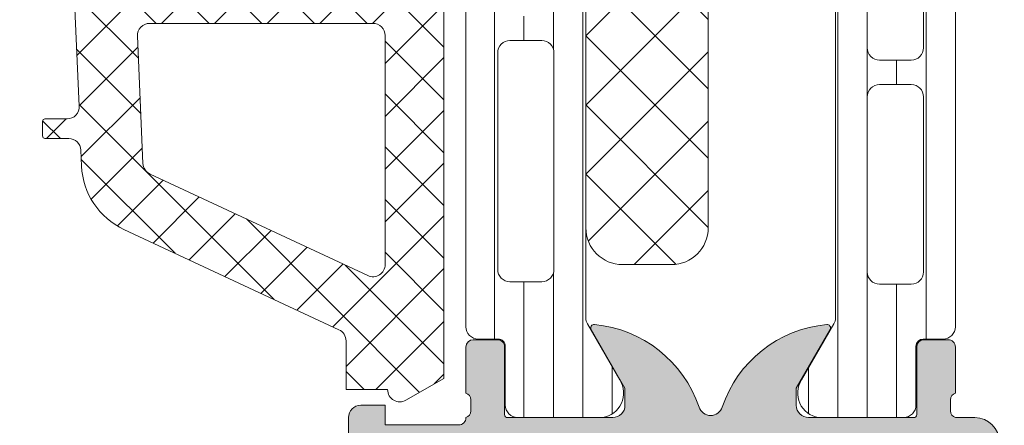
# Model space of a CAD drawing. Header units: millimetres. Extents: x 213386 to 506888, y 183055 to 450952.
# Tile 455 of 656: x 391993 to 392033, y 307905 to 307921. Entities that reach past the tile are written whole.
import ezdxf

# ---------------------------------------------------------------- set-up
doc = ezdxf.new("R2010")
doc.units = ezdxf.units.MM
doc.layers.add('FASÁDA DETAILNÍ', color=255, linetype='Continuous', lineweight=0)

msp = doc.modelspace()

# ---------------------------------------------------------------- hatches: boundary and pattern name
at = {"layer": 'FASÁDA DETAILNÍ'}
h = msp.add_hatch(dxfattribs=at)
h.set_pattern_fill('ANSI37', color=256, scale=0.48, angle=270, style=0)
h.set_pattern_definition([(315, (392006.1487929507, 307934.9725188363), (1.077630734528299, 1.077630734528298), []), (44.99999999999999, (392006.1487929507, 307934.9725188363), (-1.077630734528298, 1.077630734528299), [])])
edge = h.paths.add_edge_path(flags=16)
edge.add_line((392006.8130869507, 307938.3737958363), (392008.2059409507, 307938.2740518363))
edge.add_arc((392008.2487984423, 307938.8725187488), 0.5999995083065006, 265.9039194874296, 360.0000083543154)
edge.add_arc((392008.2487984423, 307938.8725189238), 0.5999995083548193, 359.9999916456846, 454.0960805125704)
edge.add_line((392008.2059409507, 307939.4709858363), (392006.8130869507, 307939.3712418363))
edge.add_arc((392006.8488014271, 307938.8725188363), 0.5000001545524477, 94.09606439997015, 265.9039356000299)
edge = h.paths.add_edge_path(flags=16)
edge.add_arc((392003.6487933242, 307940.4725154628), 0.4999996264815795, 269.9999571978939, 360.0000428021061)
edge.add_line((392004.1487929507, 307940.4725158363), (392004.1487929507, 307944.0662008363))
edge.add_arc((392003.6487926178, 307944.0662008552), 0.5000003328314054, 359.9999978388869, 473.2180266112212)
edge.add_line((392003.4516769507, 307944.5257068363), (391997.1205749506, 307941.8098288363))
edge.add_arc((391997.3176908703, 307941.3503234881), 0.4999998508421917, 113.2180817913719, 182.5001106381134)
edge.add_line((391996.8181669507, 307941.3285128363), (391996.8564929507, 307940.4507058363))
edge.add_arc((391997.3560165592, 307940.4725153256), 0.4999994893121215, 182.499979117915, 270.0000448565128)
edge.add_line((391997.3560169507, 307939.9725158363), (392003.6487929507, 307939.9725158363))
edge = h.paths.add_edge_path(flags=16)
edge.add_line((391998.2406309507, 307914.9185968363), (392007.1374839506, 307910.7699268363))
edge.add_arc((392007.3487930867, 307911.2230805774), 0.4999998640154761, 244.9999920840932, 360.0000296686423)
edge.add_line((392007.8487929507, 307911.2230808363), (392007.8487929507, 307920.5725158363))
edge.add_arc((392007.3487933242, 307920.5725162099), 0.4999996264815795, 359.9999571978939, 450.0000428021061)
edge.add_line((392007.3487929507, 307921.0725158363), (391998.2248699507, 307921.0725158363))
edge.add_arc((391998.224870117, 307920.5725157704), 0.5000000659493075, 90.00001906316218, 182.5000272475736)
edge.add_line((391997.7253459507, 307920.5507058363), (391997.9524159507, 307915.3499418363))
edge.add_arc((391998.4519413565, 307915.3717515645), 0.5000012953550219, 182.4999974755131, 244.9999080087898)
edge = h.paths.add_edge_path(flags=16)
edge.add_arc((392007.3487933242, 307923.7725154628), 0.4999996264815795, 269.9999571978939, 360.0000428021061)
edge.add_line((392007.8487929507, 307923.7725158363), (392007.8487929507, 307930.9725158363))
edge.add_arc((392007.3487933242, 307930.9725162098), 0.4999996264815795, 359.9999571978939, 450.0000428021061)
edge.add_line((392007.3487929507, 307931.4725158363), (392006.1487929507, 307931.4725158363))
edge.add_arc((392006.1487914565, 307933.4725143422), 1.99999850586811, 179.9999571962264, 270.0000428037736, ccw=False)
edge.add_line((392004.1487929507, 307933.4725158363), (392004.1487929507, 307937.2725158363))
edge.add_arc((392003.6487933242, 307937.2725162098), 0.4999996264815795, 359.9999571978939, 450.0000428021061)
edge.add_line((392003.6487929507, 307937.7725158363), (391997.4957319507, 307937.7725158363))
edge.add_arc((391997.495732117, 307937.2725157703), 0.5000000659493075, 90.00001905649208, 182.5000272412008)
edge.add_line((391996.9962079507, 307937.2507058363), (391997.2363429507, 307931.7507058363))
edge.add_arc((391997.7358665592, 307931.7725153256), 0.4999994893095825, 182.4999791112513, 270.0000448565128)
edge.add_line((391997.7358669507, 307931.2725158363), (392003.0487929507, 307931.2725158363))
edge.add_arc((392003.0487929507, 307930.1725158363), 1.099999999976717, -90, 90, ccw=False)
edge.add_line((392003.0487929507, 307929.0725158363), (391997.8755819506, 307929.0725158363))
edge.add_arc((391997.875582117, 307928.5725157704), 0.5000000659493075, 90.00001906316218, 182.5000272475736)
edge.add_line((391997.3760579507, 307928.5507058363), (391997.5856309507, 307923.7507058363))
edge.add_arc((391998.0851545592, 307923.7725153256), 0.4999994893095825, 182.4999791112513, 270.0000448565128)
edge.add_line((391998.0851549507, 307923.2725158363), (392007.3487929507, 307923.2725158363))
edge = h.paths.add_edge_path()
edge.add_line((392005.9623359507, 307908.5594628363), (391997.1744699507, 307912.6573118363))
edge.add_ellipse((391998.4423274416, 307915.3762372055), major_axis=(-3.000002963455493, 0), ratio=1, start_angle=2.5000588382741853, end_angle=64.99996937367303, ccw=False)
edge.add_line((391995.4451799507, 307915.2453758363), (391995.4168459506, 307915.8943258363))
edge.add_ellipse((391994.9173223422, 307915.872516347), major_axis=(-0.4999994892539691, 0), ratio=1, start_angle=182.499979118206, end_angle=270.0000448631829)
edge.add_line((391994.9173219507, 307916.3725158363), (391993.9487929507, 307916.3725158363))
edge.add_ellipse((391993.948792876, 307916.4725157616), major_axis=(-0.09999992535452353, 0), ratio=1, start_angle=-4.278876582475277e-05, end_angle=90.00004278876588, ccw=False)
edge.add_line((391993.8487929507, 307916.4725158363), (391993.8487929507, 307917.0725158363))
edge.add_ellipse((391993.948792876, 307917.072515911), major_axis=(-0.09999992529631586, 0), ratio=1, start_angle=-90.00004278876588, end_angle=4.278876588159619e-05, ccw=False)
edge.add_line((391993.9487929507, 307917.1725158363), (391994.8518309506, 307917.1725158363))
edge.add_ellipse((391994.8518307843, 307917.6725159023), major_axis=(-0.5000000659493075, 0), ratio=1, start_angle=90.00001905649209, end_angle=182.5000272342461)
edge.add_line((391995.3513549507, 307917.6943258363), (391994.9575169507, 307926.5946198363))
edge.add_ellipse((391994.4580056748, 307926.5725157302), major_axis=(-0.5000001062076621, 0), ratio=1, start_angle=182.5337692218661, end_angle=270.0000829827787)
edge.add_line((391994.4580049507, 307927.0725158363), (391993.8487929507, 307927.0725158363))
edge.add_ellipse((391993.848792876, 307927.1725157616), major_axis=(-0.09999992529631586, 0), ratio=1, start_angle=-4.278876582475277e-05, end_angle=90.00004278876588, ccw=False)
edge.add_line((391993.7487929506, 307927.1725158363), (391993.7487929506, 307927.7725158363))
edge.add_ellipse((391993.848792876, 307927.772515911), major_axis=(-0.09999992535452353, 0), ratio=1, start_angle=-90.00004278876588, end_angle=4.278876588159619e-05, ccw=False)
edge.add_line((391993.8487929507, 307927.8725158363), (391994.3783549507, 307927.8725158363))
edge.add_ellipse((391994.3783552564, 307928.3725163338), major_axis=(-0.5000004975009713, 0), ratio=1, start_angle=89.99996496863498, end_angle=182.533698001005)
edge.add_line((391994.8778669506, 307928.3946198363), (391994.3672109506, 307939.9348448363))
edge.add_ellipse((391993.86768635, 307939.9130353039), major_axis=(-0.50000048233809, 0), ratio=1, start_angle=182.4999790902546, end_angle=273.2170573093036)
edge.add_line((391993.8396269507, 307940.4122478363), (391988.7058839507, 307940.1236848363))
edge.add_ellipse((391988.8214393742, 307939.7132668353), major_axis=(-0.4263754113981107, 0), ratio=1, start_angle=-74.27514553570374, end_angle=69.24102762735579)
edge.add_line((391988.6703159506, 307939.3145718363), (391988.9029189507, 307939.3158118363))
edge.add_line((391988.9029189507, 307939.3158118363), (391990.7854979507, 307939.6139498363))
edge.add_line((391990.7854979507, 307939.6139498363), (391993.6347829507, 307939.2135238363))
edge.add_ellipse((391993.5930323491, 307938.9164432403), major_axis=(-0.2999999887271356, 0), ratio=1, start_angle=145.4022536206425, end_angle=262.0002559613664, ccw=False)
edge.add_ellipse((391991.3704612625, 307940.4495566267), major_axis=(-3.000047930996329, 0), ratio=1, start_angle=71.99157542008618, end_angle=145.4023587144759, ccw=False)
edge.add_line((391990.4429759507, 307937.5964778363), (391988.1880849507, 307938.2300538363))
edge.add_ellipse((391988.3490144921, 307939.0052663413), major_axis=(-0.791740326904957, 0), ratio=1, start_angle=6.798346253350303, end_angle=78.27231020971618, ccw=False)
edge.add_line((391987.5628409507, 307938.9115438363), (391987.5616199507, 307939.9697538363))
edge.add_ellipse((391988.7407061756, 307939.8406295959), major_axis=(-1.18613548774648, 0), ratio=1, start_angle=288.6555764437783, end_angle=353.75032184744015, ccw=False)
edge.add_line((391988.3612869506, 307940.9644438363), (391991.6026269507, 307942.0587768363))
edge.add_line((391991.6026269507, 307942.0587768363), (391999.6524219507, 307944.9485548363))
edge.add_line((391999.6524219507, 307944.9485548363), (392009.5502989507, 307949.2813638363))
edge.add_ellipse((392009.7485690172, 307948.8223548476), major_axis=(-0.5000002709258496, 0), ratio=1, start_angle=180.066576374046, end_angle=293.36204947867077, ccw=False)
edge.add_line((392010.2485689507, 307948.8229358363), (392010.2492039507, 307948.2762348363))
edge.add_ellipse((392009.7492038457, 307948.2756545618), major_axis=(-0.5000004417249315, 0), ratio=1, start_angle=113.9208245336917, end_angle=180.0664945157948, ccw=False)
edge.add_line((392009.9519409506, 307947.8186008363), (392006.7479379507, 307946.4168448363))
edge.add_ellipse((392007.1487922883, 307945.500703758), major_axis=(-0.9999993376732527, 0), ratio=1, start_angle=-66.36838527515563, end_angle=5.281060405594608e-05)
edge.add_line((392006.1487929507, 307945.5007028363), (392006.1487929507, 307940.2727608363))
edge.add_line((392006.1487929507, 307940.2727608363), (392007.9482719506, 307940.2727518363))
edge.add_line((392007.9482719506, 307940.2727518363), (392008.0862139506, 307940.7875528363))
edge.add_ellipse((392008.3633679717, 307940.672787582), major_axis=(-0.2999756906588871, 0), ratio=1, start_angle=247.4964332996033, end_angle=337.5062997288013, ccw=False)
edge.add_line((392008.4781809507, 307940.9499218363), (392009.7483079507, 307940.1007548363))
edge.add_ellipse((392009.248587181, 307939.234890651), major_axis=(-0.9997207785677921, 0), ratio=1, start_angle=179.992388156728, end_angle=240.0092393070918, ccw=False)
edge.add_line((392010.2483079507, 307939.2347578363), (392010.2482769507, 307938.5103968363))
edge.add_ellipse((392009.2485391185, 307938.5106048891), major_axis=(-0.9997378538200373, 0), ratio=1, start_angle=119.9913249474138, end_angle=179.9880763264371, ccw=False)
edge.add_line((392009.7482769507, 307937.6447308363), (392008.4781809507, 307936.7955638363))
edge.add_ellipse((392008.3633690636, 307937.0727113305), major_axis=(-0.2999875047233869, 0), ratio=1, start_angle=22.498603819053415, end_angle=112.502406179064, ccw=False)
edge.add_line((392008.0862139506, 307936.9579178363), (392007.9482419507, 307937.4727338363))
edge.add_line((392007.9482419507, 307937.4727338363), (392006.1487929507, 307937.4727418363))
edge.add_line((392006.1487929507, 307937.4727418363), (392006.1487929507, 307934.2725148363))
edge.add_ellipse((392006.4487927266, 307934.2725146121), major_axis=(-0.2999997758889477, 0), ratio=1, start_angle=-4.281099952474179e-05, end_angle=90.00004279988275)
edge.add_line((392006.4487929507, 307933.9725148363), (392009.7487889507, 307933.9725148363))
edge.add_ellipse((392009.7487893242, 307933.4725152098), major_axis=(-0.4999996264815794, 0), ratio=1, start_angle=179.9999571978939, end_angle=270.0000428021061, ccw=False)
edge.add_line((392010.2487889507, 307933.4725148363), (392010.2487889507, 307906.5748928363))
edge.add_line((392010.2487889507, 307906.5748928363), (392008.6983969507, 307905.6797748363))
edge.add_ellipse((392008.4483968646, 307906.1127873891), major_axis=(-0.4999999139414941, 0), ratio=1, start_angle=6.335268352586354e-05, end_angle=120.00001707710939, ccw=False)
edge.add_line((392007.9483969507, 307906.1127868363), (392006.2510259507, 307906.1127868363))
edge.add_line((392006.2510259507, 307906.1127868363), (392006.2510259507, 307908.1063088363))
edge.add_ellipse((392005.7510256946, 307908.1063091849), major_axis=(-0.5000002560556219, 0), ratio=1, start_angle=179.9999600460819, end_angle=244.9998714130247)
h = msp.add_hatch(dxfattribs=at)
h.set_pattern_fill('ANSI37', color=256, scale=0.48, angle=270, style=0)
h.set_pattern_definition([(315, (392006.1487931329, 307934.9725188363), (1.077630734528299, 1.077630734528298), []), (44.99999999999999, (392006.1487931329, 307934.9725188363), (-1.077630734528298, 1.077630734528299), [])])
edge = h.paths.add_edge_path(flags=16)
edge.add_line((392006.8130871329, 307938.3737958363), (392008.2059411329, 307938.2740518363))
edge.add_arc((392008.2487986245, 307938.8725187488), 0.5999995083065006, 265.9039194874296, 360.0000083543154)
edge.add_arc((392008.2487986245, 307938.8725189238), 0.5999995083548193, 359.9999916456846, 454.0960805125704)
edge.add_line((392008.2059411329, 307939.4709858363), (392006.8130871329, 307939.3712418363))
edge.add_arc((392006.8488016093, 307938.8725188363), 0.5000001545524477, 94.09606439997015, 265.9039356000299)
edge = h.paths.add_edge_path(flags=16)
edge.add_arc((392003.6487935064, 307940.4725154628), 0.4999996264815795, 269.9999571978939, 360.0000428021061)
edge.add_line((392004.1487931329, 307940.4725158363), (392004.1487931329, 307944.0662008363))
edge.add_arc((392003.6487928, 307944.0662008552), 0.5000003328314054, 359.9999978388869, 473.2180266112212)
edge.add_line((392003.4516771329, 307944.5257068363), (391997.1205751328, 307941.8098288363))
edge.add_arc((391997.3176910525, 307941.3503234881), 0.4999998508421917, 113.2180817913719, 182.5001106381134)
edge.add_line((391996.8181671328, 307941.3285128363), (391996.8564931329, 307940.4507058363))
edge.add_arc((391997.3560167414, 307940.4725153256), 0.4999994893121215, 182.499979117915, 270.0000448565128)
edge.add_line((391997.3560171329, 307939.9725158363), (392003.6487931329, 307939.9725158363))
edge = h.paths.add_edge_path(flags=16)
edge.add_line((391998.2406311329, 307914.9185968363), (392007.1374841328, 307910.7699268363))
edge.add_arc((392007.3487932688, 307911.2230805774), 0.4999998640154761, 244.9999920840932, 360.0000296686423)
edge.add_line((392007.8487931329, 307911.2230808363), (392007.8487931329, 307920.5725158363))
edge.add_arc((392007.3487935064, 307920.5725162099), 0.4999996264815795, 359.9999571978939, 450.0000428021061)
edge.add_line((392007.3487931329, 307921.0725158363), (391998.2248701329, 307921.0725158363))
edge.add_arc((391998.2248702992, 307920.5725157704), 0.5000000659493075, 90.00001906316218, 182.5000272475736)
edge.add_line((391997.7253461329, 307920.5507058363), (391997.9524161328, 307915.3499418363))
edge.add_arc((391998.4519415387, 307915.3717515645), 0.5000012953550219, 182.4999974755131, 244.9999080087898)
edge = h.paths.add_edge_path(flags=16)
edge.add_arc((392007.3487935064, 307923.7725154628), 0.4999996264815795, 269.9999571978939, 360.0000428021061)
edge.add_line((392007.8487931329, 307923.7725158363), (392007.8487931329, 307930.9725158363))
edge.add_arc((392007.3487935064, 307930.9725162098), 0.4999996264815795, 359.9999571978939, 450.0000428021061)
edge.add_line((392007.3487931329, 307931.4725158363), (392006.1487931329, 307931.4725158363))
edge.add_arc((392006.1487916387, 307933.4725143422), 1.99999850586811, 179.9999571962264, 270.0000428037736, ccw=False)
edge.add_line((392004.1487931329, 307933.4725158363), (392004.1487931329, 307937.2725158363))
edge.add_arc((392003.6487935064, 307937.2725162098), 0.4999996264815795, 359.9999571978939, 450.0000428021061)
edge.add_line((392003.6487931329, 307937.7725158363), (391997.4957321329, 307937.7725158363))
edge.add_arc((391997.4957322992, 307937.2725157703), 0.5000000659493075, 90.00001905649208, 182.5000272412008)
edge.add_line((391996.9962081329, 307937.2507058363), (391997.2363431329, 307931.7507058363))
edge.add_arc((391997.7358667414, 307931.7725153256), 0.4999994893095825, 182.4999791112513, 270.0000448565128)
edge.add_line((391997.7358671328, 307931.2725158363), (392003.0487931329, 307931.2725158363))
edge.add_arc((392003.0487931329, 307930.1725158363), 1.099999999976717, -90, 90, ccw=False)
edge.add_line((392003.0487931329, 307929.0725158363), (391997.8755821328, 307929.0725158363))
edge.add_arc((391997.8755822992, 307928.5725157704), 0.5000000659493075, 90.00001906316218, 182.5000272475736)
edge.add_line((391997.3760581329, 307928.5507058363), (391997.5856311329, 307923.7507058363))
edge.add_arc((391998.0851547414, 307923.7725153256), 0.4999994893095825, 182.4999791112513, 270.0000448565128)
edge.add_line((391998.0851551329, 307923.2725158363), (392007.3487931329, 307923.2725158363))
edge = h.paths.add_edge_path()
edge.add_line((392005.9623361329, 307908.5594628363), (391997.1744701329, 307912.6573118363))
edge.add_ellipse((391998.4423276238, 307915.3762372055), major_axis=(-3.000002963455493, 0), ratio=1, start_angle=2.5000588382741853, end_angle=64.99996937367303, ccw=False)
edge.add_line((391995.4451801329, 307915.2453758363), (391995.4168461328, 307915.8943258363))
edge.add_ellipse((391994.9173225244, 307915.872516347), major_axis=(-0.4999994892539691, 0), ratio=1, start_angle=182.499979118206, end_angle=270.0000448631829)
edge.add_line((391994.9173221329, 307916.3725158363), (391993.9487931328, 307916.3725158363))
edge.add_ellipse((391993.9487930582, 307916.4725157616), major_axis=(-0.09999992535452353, 0), ratio=1, start_angle=-4.278876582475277e-05, end_angle=90.00004278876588, ccw=False)
edge.add_line((391993.8487931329, 307916.4725158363), (391993.8487931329, 307917.0725158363))
edge.add_ellipse((391993.9487930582, 307917.072515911), major_axis=(-0.09999992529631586, 0), ratio=1, start_angle=-90.00004278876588, end_angle=4.278876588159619e-05, ccw=False)
edge.add_line((391993.9487931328, 307917.1725158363), (391994.8518311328, 307917.1725158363))
edge.add_ellipse((391994.8518309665, 307917.6725159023), major_axis=(-0.5000000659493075, 0), ratio=1, start_angle=90.00001905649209, end_angle=182.5000272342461)
edge.add_line((391995.3513551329, 307917.6943258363), (391994.9575171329, 307926.5946198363))
edge.add_ellipse((391994.458005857, 307926.5725157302), major_axis=(-0.5000001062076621, 0), ratio=1, start_angle=182.5337692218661, end_angle=270.0000829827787)
edge.add_line((391994.4580051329, 307927.0725158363), (391993.8487931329, 307927.0725158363))
edge.add_ellipse((391993.8487930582, 307927.1725157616), major_axis=(-0.09999992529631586, 0), ratio=1, start_angle=-4.278876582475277e-05, end_angle=90.00004278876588, ccw=False)
edge.add_line((391993.7487931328, 307927.1725158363), (391993.7487931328, 307927.7725158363))
edge.add_ellipse((391993.8487930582, 307927.772515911), major_axis=(-0.09999992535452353, 0), ratio=1, start_angle=-90.00004278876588, end_angle=4.278876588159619e-05, ccw=False)
edge.add_line((391993.8487931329, 307927.8725158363), (391994.3783551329, 307927.8725158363))
edge.add_ellipse((391994.3783554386, 307928.3725163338), major_axis=(-0.5000004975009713, 0), ratio=1, start_angle=89.99996496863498, end_angle=182.533698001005)
edge.add_line((391994.8778671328, 307928.3946198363), (391994.3672111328, 307939.9348448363))
edge.add_ellipse((391993.8676865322, 307939.9130353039), major_axis=(-0.50000048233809, 0), ratio=1, start_angle=182.4999790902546, end_angle=273.2170573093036)
edge.add_line((391993.8396271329, 307940.4122478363), (391988.7058841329, 307940.1236848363))
edge.add_ellipse((391988.8214395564, 307939.7132668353), major_axis=(-0.4263754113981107, 0), ratio=1, start_angle=-74.27514553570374, end_angle=69.24102762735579)
edge.add_line((391988.6703161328, 307939.3145718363), (391988.9029191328, 307939.3158118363))
edge.add_line((391988.9029191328, 307939.3158118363), (391990.7854981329, 307939.6139498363))
edge.add_line((391990.7854981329, 307939.6139498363), (391993.6347831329, 307939.2135238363))
edge.add_ellipse((391993.5930325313, 307938.9164432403), major_axis=(-0.2999999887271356, 0), ratio=1, start_angle=145.4022536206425, end_angle=262.0002559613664, ccw=False)
edge.add_ellipse((391991.3704614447, 307940.4495566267), major_axis=(-3.000047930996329, 0), ratio=1, start_angle=71.99157542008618, end_angle=145.4023587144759, ccw=False)
edge.add_line((391990.4429761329, 307937.5964778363), (391988.1880851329, 307938.2300538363))
edge.add_ellipse((391988.3490146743, 307939.0052663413), major_axis=(-0.791740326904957, 0), ratio=1, start_angle=6.798346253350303, end_angle=78.27231020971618, ccw=False)
edge.add_line((391987.5628411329, 307938.9115438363), (391987.5616201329, 307939.9697538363))
edge.add_ellipse((391988.7407063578, 307939.8406295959), major_axis=(-1.18613548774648, 0), ratio=1, start_angle=288.6555764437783, end_angle=353.75032184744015, ccw=False)
edge.add_line((391988.3612871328, 307940.9644438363), (391991.6026271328, 307942.0587768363))
edge.add_line((391991.6026271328, 307942.0587768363), (391999.6524221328, 307944.9485548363))
edge.add_line((391999.6524221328, 307944.9485548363), (392009.5502991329, 307949.2813638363))
edge.add_ellipse((392009.7485691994, 307948.8223548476), major_axis=(-0.5000002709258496, 0), ratio=1, start_angle=180.066576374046, end_angle=293.36204947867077, ccw=False)
edge.add_line((392010.2485691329, 307948.8229358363), (392010.2492041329, 307948.2762348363))
edge.add_ellipse((392009.7492040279, 307948.2756545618), major_axis=(-0.5000004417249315, 0), ratio=1, start_angle=113.9208245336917, end_angle=180.0664945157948, ccw=False)
edge.add_line((392009.9519411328, 307947.8186008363), (392006.7479381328, 307946.4168448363))
edge.add_ellipse((392007.1487924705, 307945.500703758), major_axis=(-0.9999993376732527, 0), ratio=1, start_angle=-66.36838527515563, end_angle=5.281060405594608e-05)
edge.add_line((392006.1487931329, 307945.5007028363), (392006.1487931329, 307940.2727608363))
edge.add_line((392006.1487931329, 307940.2727608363), (392007.9482721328, 307940.2727518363))
edge.add_line((392007.9482721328, 307940.2727518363), (392008.0862141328, 307940.7875528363))
edge.add_ellipse((392008.3633681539, 307940.672787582), major_axis=(-0.2999756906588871, 0), ratio=1, start_angle=247.4964332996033, end_angle=337.5062997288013, ccw=False)
edge.add_line((392008.4781811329, 307940.9499218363), (392009.7483081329, 307940.1007548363))
edge.add_ellipse((392009.2485873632, 307939.234890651), major_axis=(-0.9997207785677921, 0), ratio=1, start_angle=179.992388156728, end_angle=240.0092393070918, ccw=False)
edge.add_line((392010.2483081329, 307939.2347578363), (392010.2482771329, 307938.5103968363))
edge.add_ellipse((392009.2485393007, 307938.5106048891), major_axis=(-0.9997378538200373, 0), ratio=1, start_angle=119.9913249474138, end_angle=179.9880763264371, ccw=False)
edge.add_line((392009.7482771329, 307937.6447308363), (392008.4781811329, 307936.7955638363))
edge.add_ellipse((392008.3633692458, 307937.0727113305), major_axis=(-0.2999875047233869, 0), ratio=1, start_angle=22.498603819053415, end_angle=112.502406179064, ccw=False)
edge.add_line((392008.0862141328, 307936.9579178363), (392007.9482421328, 307937.4727338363))
edge.add_line((392007.9482421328, 307937.4727338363), (392006.1487931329, 307937.4727418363))
edge.add_line((392006.1487931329, 307937.4727418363), (392006.1487931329, 307934.2725148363))
edge.add_ellipse((392006.4487929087, 307934.2725146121), major_axis=(-0.2999997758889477, 0), ratio=1, start_angle=-4.281099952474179e-05, end_angle=90.00004279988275)
edge.add_line((392006.4487931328, 307933.9725148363), (392009.7487891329, 307933.9725148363))
edge.add_ellipse((392009.7487895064, 307933.4725152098), major_axis=(-0.4999996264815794, 0), ratio=1, start_angle=179.9999571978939, end_angle=270.0000428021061, ccw=False)
edge.add_line((392010.2487891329, 307933.4725148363), (392010.2487891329, 307906.5748928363))
edge.add_line((392010.2487891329, 307906.5748928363), (392008.6983971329, 307905.6797748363))
edge.add_ellipse((392008.4483970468, 307906.1127873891), major_axis=(-0.4999999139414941, 0), ratio=1, start_angle=6.335268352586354e-05, end_angle=120.00001707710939, ccw=False)
edge.add_line((392007.9483971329, 307906.1127868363), (392006.2510261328, 307906.1127868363))
edge.add_line((392006.2510261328, 307906.1127868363), (392006.2510261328, 307908.1063088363))
edge.add_ellipse((392005.7510258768, 307908.1063091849), major_axis=(-0.5000002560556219, 0), ratio=1, start_angle=179.9999600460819, end_angle=244.9998714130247)
h = msp.add_hatch(dxfattribs=at)
h.set_pattern_fill('LINIE', color=256, scale=1.2, angle=90, style=0)
h.set_pattern_definition([(90, (397979.9212210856, 283047.5297934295), (-1.2, 7.347638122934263e-17), [])])
edge = h.paths.add_edge_path()
edge.add_arc((392012.4579826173, 307944.5624355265), 0.2999999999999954, -89.99792470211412, 0.0020752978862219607, ccw=False)
edge.add_line((392012.4579934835, 307944.2624355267), (392011.6476621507, 307944.2624069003))
edge.add_arc((392011.647677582, 307943.7624095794), 0.4999973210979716, 90.00176831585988, 180.0023822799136)
edge.add_line((392011.1476802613, 307943.7623887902), (392011.1463597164, 307942.9213165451))
edge.add_arc((392010.9463597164, 307942.921316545), 0.1999999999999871, -89.99999999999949, 5.115907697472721e-13, ccw=False)
edge.add_line((392010.9463597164, 307942.721316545), (392006.8463597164, 307942.721316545))
edge.add_arc((392006.8463597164, 307942.221316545), 0.5000000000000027, 89.99999999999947, 179.9999999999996)
edge.add_line((392006.3463597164, 307942.221316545), (392006.3463597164, 307941.3905673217))
edge.add_arc((392007.3463597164, 307941.3905673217), 0.9999999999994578, 180.0000000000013, 254.9999999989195)
edge.add_line((392007.0875406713, 307940.4246414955), (392007.8463597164, 307940.2213165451))
edge.add_line((392007.8463597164, 307940.221316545), (392007.8463597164, 307941.221316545))
edge.add_line((392007.8463597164, 307941.221316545), (392010.1463597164, 307941.221316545))
edge.add_arc((392010.1446504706, 307940.2171900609), 1.004127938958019, 0.23408772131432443, 89.90246998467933, ccw=False)
edge.add_line((392011.1487700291, 307940.221292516), (392011.1487700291, 307937.2214141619))
edge.add_arc((392010.1446506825, 307937.2254425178), 1.004127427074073, 270.09751797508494, 359.7701403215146, ccw=False)
edge.add_line((392010.1463597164, 307936.221316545), (392007.8463597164, 307936.221316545))
edge.add_line((392007.8463597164, 307936.221316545), (392007.8463597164, 307937.221316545))
edge.add_line((392007.8463597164, 307937.221316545), (392007.0875406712, 307937.0179915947))
edge.add_arc((392007.3463597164, 307936.0520657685), 1.000000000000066, 105.0000000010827, 179.9999999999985)
edge.add_line((392006.3463597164, 307936.0520657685), (392006.3463597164, 307935.221316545))
edge.add_arc((392006.8463597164, 307935.221316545), 0.4999999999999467, 180, 270)
edge.add_line((392006.8463597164, 307934.721316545), (392010.9463597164, 307934.721316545))
edge.add_arc((392010.9446311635, 307934.5171434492), 0.2041804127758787, 1.1558689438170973, 89.51493893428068, ccw=False)
edge.add_line((392011.1487700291, 307934.521262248), (392011.1487929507, 307908.6798954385))
edge.add_arc((392011.6487902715, 307908.6799108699), 0.4999973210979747, 180.0017683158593, 270.002382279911)
edge.add_line((392011.6488110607, 307908.1799135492), (392012.4591423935, 307908.1799421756))
edge.add_arc((392012.4591532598, 307907.8799421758), 0.299999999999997, 0.0020752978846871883, 90.00207529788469, ccw=False)
edge.add_line((392012.7591532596, 307907.8799530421), (392012.758908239, 307905.4799546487))
edge.add_arc((392013.2589042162, 307905.4799701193), 0.499995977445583, 180.0017728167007, 270.0023777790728)
edge.add_line((392013.2589249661, 307904.9799741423), (392016.7354664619, 307904.9801007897))
edge.add_arc((392016.593119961, 307905.9699137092), 0.99999607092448, 278.1836833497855, 392.7290913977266)
edge.add_line((392017.4343530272, 307906.510579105), (392016.1158005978, 307908.7941881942))
edge.add_arc((392016.548804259, 307909.0442038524), 0.5000000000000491, 180.0021352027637, 210.0020718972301, ccw=False)
edge.add_line((392016.0488042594, 307909.0441852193), (392016.047717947, 307943.3984539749))
edge.add_arc((392016.5477179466, 307943.3984715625), 0.5000000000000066, 150.0020786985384, 180.0020153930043, ccw=False)
edge.add_line((392016.114696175, 307943.6484558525), (392017.4330831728, 307945.9321604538))
edge.add_arc((392016.5918109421, 307946.4727649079), 0.9999960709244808, 327.2750591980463, 441.8204672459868)
edge.add_line((392016.734085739, 307947.4625881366), (392013.2575442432, 307947.4624614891))
edge.add_arc((392013.2575597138, 307946.9624655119), 0.4999959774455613, 90.0017728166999, 180.0023777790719)
edge.add_line((392012.7575637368, 307946.9624447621), (392012.757982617, 307944.5624463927))
edge = h.paths.add_edge_path(flags=16)
edge.add_line((392012.9482582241, 307920.3713227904), (392014.2482523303, 307920.3713227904))
edge.add_arc((392014.2482559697, 307919.8713264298), 0.4999963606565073, -0.00041704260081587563, 90.0004170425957, ccw=False)
edge.add_line((392014.7482523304, 307919.8713227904), (392014.7482523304, 307911.0213288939))
edge.add_arc((392014.2482559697, 307911.0213252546), 0.4999963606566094, -90.00041704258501, 0.0004170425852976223, ccw=False)
edge.add_line((392014.2482523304, 307910.521328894), (392012.9482582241, 307910.521328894))
edge.add_arc((392012.9482416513, 307911.0213288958), 0.5000000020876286, 180.0000002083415, 270.0018991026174, ccw=False)
edge.add_line((392012.4482416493, 307911.021328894), (392012.4482416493, 307919.8713227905))
edge.add_arc((392012.9482416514, 307919.8713227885), 0.5000000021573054, 89.99810091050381, 179.9999997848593, ccw=False)
edge = h.paths.add_edge_path(flags=16)
edge.add_arc((392012.9482416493, 307930.5713288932), 0.4999999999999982, 89.99999999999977, 180.000000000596, ccw=False)
edge.add_line((392012.9482416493, 307931.0713288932), (392014.2482523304, 307931.0713288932))
edge.add_arc((392014.2482523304, 307930.5713288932), 0.4999999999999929, -5.965148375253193e-10, 89.99999999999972, ccw=False)
edge.add_line((392014.7482523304, 307930.5713288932), (392014.7482523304, 307921.8713227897))
edge.add_arc((392014.2482523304, 307921.8713227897), 0.5000000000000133, 270.0000000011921, 359.99999999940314, ccw=False)
edge.add_line((392014.2482523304, 307921.3713227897), (392012.9482416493, 307921.3713227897))
edge.add_arc((392012.9482416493, 307921.8713227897), 0.5000000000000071, 180.0000000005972, 270.0000000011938, ccw=False)
edge.add_line((392012.4482416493, 307921.8713227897), (392012.4482416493, 307930.5713288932))
edge = h.paths.add_edge_path(flags=16)
edge.add_arc((392014.2482559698, 307932.5713252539), 0.4999963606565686, -90.00041704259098, 0.0004170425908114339, ccw=False)
edge.add_line((392014.2482523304, 307932.0713288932), (392012.9482582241, 307932.0713288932))
edge.add_arc((392012.9482416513, 307932.5713288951), 0.5000000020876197, 180.0000002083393, 270.0018991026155, ccw=False)
edge.add_line((392012.4482416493, 307932.5713288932), (392012.4482416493, 307941.4213380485))
edge.add_arc((392012.9482263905, 307941.4213380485), 0.4999847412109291, 89.99999999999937, 180.0000000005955, ccw=False)
edge.add_line((392012.9482263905, 307941.9213227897), (392014.2482370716, 307941.9213227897))
edge.add_arc((392014.2482370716, 307941.421307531), 0.5000152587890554, -5.949232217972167e-10, 90.00000000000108, ccw=False)
edge.add_line((392014.7482523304, 307941.421307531), (392014.7482523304, 307932.5713288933))
h = msp.add_hatch(dxfattribs=at)
h.set_pattern_fill('_USER', color=256, scale=1.2, angle=270, style=0, pattern_type=0)
h.set_pattern_definition([(270, (392031.1487929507, 307942.4725188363), (1.2, -2.20433997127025e-16), [])])
edge = h.paths.add_edge_path()
edge.add_line((392026.181781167, 307938.6484089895), (392024.8633114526, 307940.9320658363))
edge.add_arc((392025.7045641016, 307941.4727007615), 0.99999607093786, 98.18160805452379, 212.7270160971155, ccw=False)
edge.add_line((392025.5622534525, 307942.4625188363), (392029.0387949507, 307942.4625188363))
edge.add_arc((392029.0387975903, 307941.9625228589), 0.4999959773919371, -0.00030247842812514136, 90.00030247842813, ccw=False)
edge.add_line((392029.5387935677, 307941.9625202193), (392029.5384616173, 307939.5625218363))
edge.add_arc((392029.8384616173, 307939.5625218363), 0.2999999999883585, 180.0000000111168, 270.0000000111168)
edge.add_line((392029.8384616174, 307939.2625218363), (392030.6487929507, 307939.2625218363))
edge.add_arc((392030.6487956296, 307938.7625245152), 0.4999973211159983, -0.00030697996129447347, 90.0003069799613, ccw=False)
edge.add_line((392031.1487929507, 307938.7625218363), (392031.1487929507, 307908.6800475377))
edge.add_arc((392030.6487956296, 307908.6800448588), 0.4999973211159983, -90.0003069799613, 0.00030697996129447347, ccw=False)
edge.add_line((392030.6487929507, 307908.1800475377), (392029.8384616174, 307908.1800475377))
edge.add_arc((392029.8384616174, 307907.8800475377), 0.2999999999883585, 90, 180)
edge.add_line((392029.5384616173, 307907.8800475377), (392029.5387935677, 307905.4800491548))
edge.add_arc((392029.0387975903, 307905.4800465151), 0.4999959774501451, -90.00030247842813, 0.0003024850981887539, ccw=False)
edge.add_line((392029.0387949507, 307904.9800505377), (392025.5622534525, 307904.9800505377))
edge.add_arc((392025.7045641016, 307905.9698686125), 0.9999960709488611, 147.2729839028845, 261.81839194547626, ccw=False)
edge.add_line((392024.8633114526, 307906.5105035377), (392026.181781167, 307908.7941603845))
edge.add_arc((392025.7487684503, 307909.0441603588), 0.5000000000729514, 330.0000033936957, 359.9999400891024)
edge.add_line((392026.2487684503, 307909.044159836), (392026.2487684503, 307938.398409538))
edge.add_arc((392025.7487684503, 307938.3984090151), 0.500000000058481, 5.991089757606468e-05, 29.99999660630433)
edge = h.paths.add_edge_path(flags=16)
edge.add_line((392027.5487792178, 307918.0716918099), (392027.5487944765, 307910.9216673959))
edge.add_arc((392028.048838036, 307910.9217109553), 0.5000435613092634, 180.0049911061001, 269.9950088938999)
edge.add_line((392028.0487944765, 307910.4216673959), (392029.3488032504, 307910.4216673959))
edge.add_arc((392029.3487756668, 307910.92167972), 0.5000123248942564, 270.0031607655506, 359.9985877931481)
edge.add_line((392029.8487879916, 307910.9216673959), (392029.8487879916, 307918.0716918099))
edge.add_arc((392029.3487444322, 307918.0716482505), 0.5000435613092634, 0.004991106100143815, 89.99500889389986)
edge.add_line((392029.3487879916, 307918.5716918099), (392028.0487792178, 307918.5716918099))
edge.add_arc((392028.0488227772, 307918.0716482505), 0.5000435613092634, 90.00499110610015, 179.9950088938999)
edge = h.paths.add_edge_path(flags=16)
edge.add_line((392027.5487792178, 307936.4216913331), (392027.5487792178, 307929.2716654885))
edge.add_arc((392028.0488227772, 307929.2717090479), 0.5000435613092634, 180.0049911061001, 269.9950088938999)
edge.add_line((392028.0487792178, 307928.7716654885), (392029.3487879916, 307928.7716654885))
edge.add_arc((392029.3487444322, 307929.2717090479), 0.5000435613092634, 270.0049911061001, 359.9950088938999)
edge.add_line((392029.8487879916, 307929.2716654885), (392029.8487879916, 307936.4216913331))
edge.add_arc((392029.3487444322, 307936.4216477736), 0.5000435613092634, 0.004991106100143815, 89.99500889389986)
edge.add_line((392029.3487879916, 307936.9216913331), (392028.0487792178, 307936.9216913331))
edge.add_arc((392028.0488227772, 307936.4216477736), 0.5000435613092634, 90.00499110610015, 179.9950088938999)
edge = h.paths.add_edge_path(flags=16)
edge.add_line((392027.5487792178, 307927.2716654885), (392027.5487792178, 307920.0716918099))
edge.add_arc((392028.0487284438, 307920.071641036), 0.4999492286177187, 179.9941811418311, 270.005818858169)
edge.add_line((392028.0487792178, 307919.5716918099), (392029.3487879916, 307919.5716918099))
edge.add_arc((392029.3488387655, 307920.071641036), 0.4999492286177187, 269.9941811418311, 360.0058188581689)
edge.add_line((392029.8487879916, 307920.0716918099), (392029.8487879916, 307927.2716654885))
edge.add_arc((392029.3488387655, 307927.2717162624), 0.4999492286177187, 359.9941811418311, 450.0058188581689)
edge.add_line((392029.3487879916, 307927.7716654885), (392028.0487792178, 307927.7716654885))
edge.add_arc((392028.0487284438, 307927.2717162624), 0.4999492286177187, 89.99418114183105, 180.005818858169)
h = msp.add_hatch(dxfattribs=at)
h.set_pattern_fill('NETZ', color=256, scale=2, angle=135, style=0)
h.set_pattern_definition([(135, (392016.0495277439, 307926.2214422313), (-1.414213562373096, -1.414213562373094), []), (225, (392016.0495277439, 307926.2214422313), (1.414213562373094, -1.414213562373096), [])])
h.paths.add_polyline_path([(392021.0495277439, 307939.7214422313, 0.4142135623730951), (392019.5495277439, 307941.2214422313), (392017.5495277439, 307941.2214422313, 0.4142135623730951), (392016.0495277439, 307939.7214422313), (392016.0495277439, 307912.7214422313, 0.4142135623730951), (392017.5495277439, 307911.2214422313), (392019.5495277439, 307911.2214422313, 0.4142135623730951), (392021.0495277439, 307912.7214422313)])
h = msp.add_hatch(color=256, dxfattribs=at)
edge = h.paths.add_edge_path()
edge.add_arc((392029.4486622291, 307905.0925261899), 0.1199999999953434, 270, 360)
edge.add_line((392029.5686622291, 307905.0925261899), (392029.5686622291, 307907.8525241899))
edge.add_arc((392029.868662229, 307907.8525241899), 0.2999999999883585, 90, 180, ccw=False)
edge.add_line((392029.868662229, 307908.1525241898), (392030.8486365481, 307908.1525241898))
edge.add_arc((392030.848636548, 307907.8525241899), 0.2999999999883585, 0, 89.99999998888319, ccw=False)
edge.add_line((392031.1486365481, 307907.8525241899), (392031.1486365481, 307905.9725131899))
edge.add_arc((392031.2275036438, 307905.7049698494), 0.2789255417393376, 106.4245945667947, 181.162870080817)
edge.add_line((392030.9486355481, 307905.6993091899), (392030.9486355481, 307905.2457151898))
edge.add_arc((392031.2274729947, 307905.2400467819), 0.2788950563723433, 178.8354106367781, 253.58012357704)
edge.add_line((392031.1486365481, 307904.9725261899), (392031.9488112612, 307904.9725261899))
edge.add_arc((392031.9488112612, 307903.9725261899), 1, 0, 90, ccw=False)
edge.add_line((392032.9488112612, 307903.9725261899), (392032.9488112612, 307900.4725188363))
edge.add_arc((392031.9487914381, 307900.4725386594), 1.000019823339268, 270.0011357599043, 359.9988642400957, ccw=False)
edge.add_line((392031.9488112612, 307899.4725188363), (392031.4488112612, 307899.4725188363))
edge.add_line((392031.4488112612, 307899.4725188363), (392031.4488112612, 307901.9725188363))
edge.add_arc((392030.4487658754, 307901.9724734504), 1.000045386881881, 0.002600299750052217, 89.99739970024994)
edge.add_line((392030.4488112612, 307902.9725188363), (392029.1487929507, 307902.9725188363))
edge.add_arc((392029.1488454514, 307901.9724663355), 1.000052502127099, 90.0030079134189, 179.9969920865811)
edge.add_line((392028.1487929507, 307901.9725188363), (392028.1487929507, 307894.9725188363))
edge.add_arc((392028.6739147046, 307894.4725188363), 0.7250881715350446, 136.403816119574, 223.5961838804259)
edge.add_line((392028.1487929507, 307893.9725188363), (392028.1487929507, 307887.9384307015))
edge.add_arc((392029.1488454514, 307887.9384832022), 1.000052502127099, 180.0030079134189, 269.9969920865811)
edge.add_line((392029.1487929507, 307886.9384307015), (392030.4488112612, 307886.9384307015))
edge.add_arc((392030.4487658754, 307887.9384760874), 1.000045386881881, 270.00260029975, 359.99739970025)
edge.add_line((392031.4488112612, 307887.9384307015), (392031.4488112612, 307889.4725188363))
edge.add_line((392031.4488112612, 307889.4725188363), (392032.0488173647, 307889.4725188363))
edge.add_line((392032.0488173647, 307889.4725188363), (392033.1487929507, 307888.3725127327))
edge.add_line((392033.1487929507, 307888.3725127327), (392033.1487929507, 307884.9725188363))
edge.add_line((392033.1487929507, 307884.9725188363), (392006.1488921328, 307884.9725188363))
edge.add_line((392006.1488921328, 307884.9725188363), (392006.1488921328, 307888.3725127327))
edge.add_line((392006.1488921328, 307888.3725127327), (392007.2488677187, 307889.4725188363))
edge.add_line((392007.2488677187, 307889.4725188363), (392007.8488738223, 307889.4725188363))
edge.add_line((392007.8488738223, 307889.4725188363), (392007.8488738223, 307887.9384307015))
edge.add_arc((392008.8489192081, 307887.9384760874), 1.000045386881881, 180.00260029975, 269.9973997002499)
edge.add_line((392008.8488738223, 307886.9384307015), (392010.1488921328, 307886.9384307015))
edge.add_arc((392010.148839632, 307887.9384832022), 1.000052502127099, 270.0030079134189, 359.9969920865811)
edge.add_line((392011.1488921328, 307887.9384307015), (392011.1488921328, 307893.9725188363))
edge.add_arc((392010.6237703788, 307894.4725188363), 0.7250881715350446, 316.403816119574, 403.5961838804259)
edge.add_line((392011.1488921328, 307894.9725188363), (392011.1488921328, 307901.9725188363))
edge.add_arc((392010.148839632, 307901.9724663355), 1.000052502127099, 0.003007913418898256, 89.9969920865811)
edge.add_line((392010.1488921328, 307902.9725188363), (392008.8488738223, 307902.9725188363))
edge.add_arc((392008.8489192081, 307901.9724734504), 1.000045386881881, 90.00260029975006, 179.9973997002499)
edge.add_line((392007.8488738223, 307901.9725188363), (392007.8488738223, 307899.4725188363))
edge.add_line((392007.8488738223, 307899.4725188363), (392007.3488738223, 307899.4725188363))
edge.add_arc((392007.3488936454, 307900.4725386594), 1.000019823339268, 180.0011357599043, 269.9988642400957, ccw=False)
edge.add_line((392006.3488738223, 307900.4725188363), (392006.3488738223, 307904.9725188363))
edge.add_arc((392006.8488635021, 307904.9725291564), 0.4999896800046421, 89.99881737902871, 180.0011826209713, ccw=False)
edge.add_line((392006.8488738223, 307905.4725188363), (392007.8488738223, 307905.4725188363))
edge.add_line((392007.8488738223, 307905.4725188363), (392007.8488738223, 307904.6725157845))
edge.add_line((392007.8488738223, 307904.6725157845), (392010.848889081, 307904.6725157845))
edge.add_arc((392010.848891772, 307904.9725234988), 0.3000077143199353, 269.9994860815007, 360.0005139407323)
edge.add_arc((392011.0700630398, 307905.2400467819), 0.2788950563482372, 286.4198764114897, 361.164589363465)
edge.add_line((392011.3489004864, 307905.2457151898), (392011.3489004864, 307905.6993091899))
edge.add_arc((392011.0700323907, 307905.7049698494), 0.2789255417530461, 358.8371299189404, 433.5754054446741)
edge.add_line((392011.1488994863, 307905.9725131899), (392011.1488994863, 307907.8525241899))
edge.add_arc((392011.4488994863, 307907.8525241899), 0.2999999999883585, 89.99999998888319, 180, ccw=False)
edge.add_line((392011.4488994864, 307908.1525241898), (392012.4288738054, 307908.1525241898))
edge.add_arc((392012.4288738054, 307907.8525241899), 0.2999999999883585, 0, 90.00000001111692, ccw=False)
edge.add_line((392012.7288738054, 307907.8525241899), (392012.7288738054, 307905.0925261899))
edge.add_arc((392012.8488738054, 307905.0925261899), 0.1199999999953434, 180, 270)
edge.add_line((392012.8488738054, 307904.9725261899), (392017.1488994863, 307904.9725261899))
edge.add_arc((392017.1488994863, 307905.4725261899), 0.5, 270, 360)
edge.add_line((392017.6488994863, 307905.4725261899), (392017.6488994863, 307906.1725261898))
edge.add_line((392017.6488994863, 307906.1725261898), (392016.2674040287, 307908.5653465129))
edge.add_arc((392016.387019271, 307908.6344064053), 0.1381197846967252, 82.29756251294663, 210.0000000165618, ccw=False)
edge.add_arc((392015.939400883, 307903.7930551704), 4.999999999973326, 18.70940074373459, 84.6507719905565, ccw=False)
edge.add_arc((392021.1487680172, 307905.5572813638), 0.4999999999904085, 198.7094007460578, 341.2905992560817)
edge.add_arc((392026.3581351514, 307903.7930551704), 4.999999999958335, 95.3492280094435, 161.2905992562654, ccw=False)
edge.add_arc((392025.9105167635, 307908.6344064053), 0.1381197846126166, -30.000000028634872, 97.70243751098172, ccw=False)
edge.add_line((392026.0301320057, 307908.5653465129), (392024.6486365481, 307906.1725261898))
edge.add_line((392024.6486365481, 307906.1725261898), (392024.6486365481, 307905.4725261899))
edge.add_arc((392025.1486365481, 307905.4725261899), 0.5, 180, 270)
edge.add_line((392025.1486365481, 307904.9725261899), (392029.4486622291, 307904.9725261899))
edge = h.paths.add_edge_path(flags=16)
edge.add_arc((392014.1488845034, 307887.0725249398), 0.5, 180, 270)
edge.add_line((392014.1488845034, 307886.5725249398), (392026.1487929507, 307886.5725249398))
edge.add_arc((392026.1487929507, 307887.0725249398), 0.5, 270, 360)
edge.add_line((392026.6487929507, 307887.0725249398), (392026.6487929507, 307902.7725066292))
edge.add_arc((392026.1487929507, 307902.7725066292), 0.5, 0, 90)
edge.add_line((392026.1487929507, 307903.2725066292), (392014.1488845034, 307903.2725066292))
edge.add_arc((392014.1488845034, 307902.7725066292), 0.5, 90, 180)
edge.add_line((392013.6488845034, 307902.7725066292), (392013.6488845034, 307901.2725066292))
edge.add_line((392013.6488845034, 307901.2725066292), (392013.1488845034, 307901.2725066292))
edge.add_arc((392013.1488845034, 307900.7725066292), 0.5, 90, 180)
edge.add_line((392012.6488845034, 307900.7725066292), (392012.6488845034, 307889.0725249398))
edge.add_arc((392013.1488845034, 307889.0725249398), 0.5, 180, 270)
edge.add_line((392013.1488845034, 307888.5725249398), (392013.6488845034, 307888.5725249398))
edge.add_line((392013.6488845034, 307888.5725249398), (392013.6488845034, 307887.0725249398))

# ---------------------------------------------------------------- linework, layer by layer
for p, q in [((392016.0488042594, 307909.0441852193), (392016.0477179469, 307943.3984539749)), ((392011.1487700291, 307934.521262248), (392011.1487929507, 307908.6798954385)), ((392012.9482582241, 307920.3713227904), (392014.2482523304, 307920.3713227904)), ((392012.4482416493, 307911.021328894), (392012.4482416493, 307919.8713227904)), ((392014.7482523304, 307919.8713227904), (392014.7482523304, 307911.021328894)), ((392014.2482523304, 307910.521328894), (392012.9482582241, 307910.521328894)), ((392017.4343530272, 307906.510579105), (392016.1158005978, 307908.7941881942)), ((392011.6488110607, 307908.1799135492), (392012.4591423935, 307908.1799421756)), ((392012.7591532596, 307907.8799530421), (392012.758908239, 307905.4799546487)), ((392013.2589249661, 307904.9799741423), (392016.7354664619, 307904.9801007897))]:
    msp.add_line(p, q, dxfattribs=at)
for points in [[(392026.181781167, 307938.6484089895), (392024.8633114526, 307940.9320658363, -0.5460410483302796), (392025.5622534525, 307942.4625188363), (392029.0387949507, 307942.4625188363, -0.414216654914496), (392029.5387935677, 307941.9625202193), (392029.5384616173, 307939.5625218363, 0.414213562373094), (392029.8384616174, 307939.2625218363), (392030.6487929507, 307939.2625218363, -0.414216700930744), (392031.1487929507, 307938.7625218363), (392031.1487929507, 307908.6800475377, -0.414216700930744), (392030.6487929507, 307908.1800475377), (392029.8384616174, 307908.1800475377, 0.414213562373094), (392029.5384616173, 307907.8800475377), (392029.5387935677, 307905.4800491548, -0.4142166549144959), (392029.0387949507, 307904.9800505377), (392025.5622534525, 307904.9800505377, -0.5460410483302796), (392024.8633114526, 307906.5105035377), (392026.181781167, 307908.7941603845, 0.1316522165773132), (392026.2487684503, 307909.044159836), (392026.2487684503, 307938.398409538, 0.1316522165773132)], [(392016.0495277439, 307912.7214422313), (392016.0495277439, 307939.7214422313, -0.414213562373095), (392017.5495277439, 307941.2214422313), (392019.5495277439, 307941.2214422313, -0.414213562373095), (392021.0495277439, 307939.7214422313), (392021.0495277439, 307912.7214422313, -0.414213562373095), (392019.5495277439, 307911.2214422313), (392017.5495277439, 307911.2214422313, -0.414213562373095)], [(392027.5487792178, 307927.2716654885), (392027.5487792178, 307920.0716918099, 0.4142730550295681), (392028.0487792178, 307919.5716918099), (392029.3487879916, 307919.5716918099, 0.4142730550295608), (392029.8487879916, 307920.0716918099), (392029.8487879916, 307927.2716654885, 0.4142730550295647), (392029.3487879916, 307927.7716654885), (392028.0487792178, 307927.7716654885, 0.414273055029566)], [(391998.2406309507, 307914.9185968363), (392007.1374839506, 307910.7699268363), (392007.1374839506, 307910.7699268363, 0.548619), (392007.8487929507, 307911.2230808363), (392007.8487929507, 307920.5725158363), (392007.8487929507, 307920.5725158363, 0.414214), (392007.3487929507, 307921.0725158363), (391998.2248699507, 307921.0725158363), (391998.2248699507, 307921.0725158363, 0.427052), (391997.7253459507, 307920.5507058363), (391997.9524159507, 307915.3499418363), (391997.9524159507, 307915.3499418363, 0.279675), (391998.2406309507, 307914.9185968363)], [(391998.2406311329, 307914.9185968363), (392007.1374841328, 307910.7699268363), (392007.1374841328, 307910.7699268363, 0.548619), (392007.8487931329, 307911.2230808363), (392007.8487931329, 307920.5725158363), (392007.8487931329, 307920.5725158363, 0.414214), (392007.3487931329, 307921.0725158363), (391998.2248701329, 307921.0725158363), (391998.2248701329, 307921.0725158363, 0.427052), (391997.7253461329, 307920.5507058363), (391997.9524161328, 307915.3499418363), (391997.9524161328, 307915.3499418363, 0.279675), (391998.2406311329, 307914.9185968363)], [(392027.5487792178, 307918.0716918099), (392027.5487944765, 307910.9216673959, 0.4141625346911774), (392028.0487944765, 307910.4216673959), (392029.3488032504, 307910.4216673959, 0.4141901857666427), (392029.8487879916, 307910.9216673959), (392029.8487879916, 307918.0716918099, 0.4141625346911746), (392029.3487879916, 307918.5716918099), (392028.0487792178, 307918.5716918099, 0.4141625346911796)]]:
    msp.add_lwpolyline(points, format="xyb", close=True, dxfattribs=at)
at = {"layer": 'FASÁDA DETAILNÍ', "extrusion": (0, 0, -1)}
for points in [[(-392010.2487889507, 307933.4725148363), (-392010.2487889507, 307906.5748928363), (-392008.6983969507, 307905.6797748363), (-392008.6983969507, 307905.6797748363, 0.57735), (-392007.9483969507, 307906.1127868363), (-392006.2510259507, 307906.1127868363), (-392006.2510259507, 307908.1063088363), (-392006.2510259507, 307908.1063088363, -0.291473), (-392005.9623359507, 307908.5594628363), (-392005.9623359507, 307908.5594628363), (-391997.1744699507, 307912.6573118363), (-391997.1744699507, 307912.6573118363, 0.279675), (-391995.4451799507, 307915.2453758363), (-391995.4168459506, 307915.8943258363), (-391995.4168459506, 307915.8943258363, -0.401491), (-391994.9173219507, 307916.3725158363), (-391993.9487929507, 307916.3725158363), (-391993.9487929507, 307916.3725158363, 0.414214), (-391993.8487929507, 307916.4725158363), (-391993.8487929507, 307917.0725158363), (-391993.8487929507, 307917.0725158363, 0.414214), (-391993.9487929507, 307917.1725158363), (-391994.8518309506, 307917.1725158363), (-391994.8518309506, 307917.1725158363, -0.427052), (-391995.3513549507, 307917.6943258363), (-391994.9575169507, 307926.5946198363)], [(-392010.2487891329, 307933.4725148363), (-392010.2487891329, 307906.5748928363), (-392008.6983971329, 307905.6797748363), (-392008.6983971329, 307905.6797748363, 0.57735), (-392007.9483971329, 307906.1127868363), (-392006.2510261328, 307906.1127868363), (-392006.2510261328, 307908.1063088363), (-392006.2510261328, 307908.1063088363, -0.291473), (-392005.9623361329, 307908.5594628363), (-392005.9623361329, 307908.5594628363), (-391997.1744701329, 307912.6573118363), (-391997.1744701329, 307912.6573118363, 0.279675), (-391995.4451801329, 307915.2453758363), (-391995.4168461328, 307915.8943258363), (-391995.4168461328, 307915.8943258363, -0.401491), (-391994.9173221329, 307916.3725158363), (-391993.9487931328, 307916.3725158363), (-391993.9487931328, 307916.3725158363, 0.414214), (-391993.8487931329, 307916.4725158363), (-391993.8487931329, 307917.0725158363), (-391993.8487931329, 307917.0725158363, 0.414214), (-391993.9487931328, 307917.1725158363), (-391994.8518311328, 307917.1725158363), (-391994.8518311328, 307917.1725158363, -0.427052), (-391995.3513551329, 307917.6943258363), (-391994.9575171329, 307926.5946198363)]]:
    msp.add_lwpolyline(points, format="xyb", dxfattribs=at)
at = {"layer": 'FASÁDA DETAILNÍ'}
msp.add_lwpolyline([(392006.3488738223, 307900.4725188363), (392006.3488738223, 307904.9725188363, -0.414225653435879), (392006.8488738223, 307905.4725188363), (392007.8488738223, 307905.4725188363), (392007.8488738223, 307904.6725157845), (392010.848889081, 307904.6725157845, 0.4142188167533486), (392011.1488994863, 307904.9725261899, 0.338212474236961), (392011.3489004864, 307905.2457151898), (392011.3489004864, 307905.6993091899, 0.3381811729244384), (392011.1488994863, 307905.9725131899), (392011.1488994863, 307907.8525241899, -0.414213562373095), (392011.4488994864, 307908.1525241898), (392012.4288738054, 307908.1525241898, -0.414213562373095), (392012.7288738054, 307907.8525241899), (392012.7288738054, 307905.0925261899, 0.414213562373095), (392012.8488738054, 307904.9725261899), (392017.1488994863, 307904.9725261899, 0.414213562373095), (392017.6488994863, 307905.4725261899), (392017.6488994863, 307906.1725261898), (392016.2674040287, 307908.5653465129, -0.6230654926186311), (392016.405531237, 307908.7712800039, -0.295935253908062), (392020.6751891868, 307905.3968971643, 0.717126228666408), (392021.6223468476, 307905.3968971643, -0.295935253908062), (392025.8920047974, 307908.7712800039, -0.6230654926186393), (392026.0301320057, 307908.5653465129), (392024.6486365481, 307906.1725261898), (392024.6486365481, 307905.4725261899, 0.414213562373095), (392025.1486365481, 307904.9725261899), (392029.4486622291, 307904.9725261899, 0.414213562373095), (392029.5686622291, 307905.0925261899), (392029.5686622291, 307907.8525241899, -0.414213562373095), (392029.868662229, 307908.1525241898), (392030.8486365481, 307908.1525241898, -0.414213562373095), (392031.1486365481, 307907.8525241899), (392031.1486365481, 307905.9725131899, 0.3381811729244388), (392030.9486355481, 307905.6993091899), (392030.9486355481, 307905.2457151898, 0.338212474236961), (392031.1486365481, 307904.9725261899), (392031.9488112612, 307904.9725261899, -0.414213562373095), (392032.9488112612, 307903.9725261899)], format="xyb", dxfattribs=at)
for centre, radius, start, end in [((392012.9482416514, 307919.8713227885), 0.5000000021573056, 89.99810091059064, 179.9999997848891), ((392014.2482559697, 307919.8713264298), 0.4999963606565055, 359.9995829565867, 90.00041704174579), ((392012.9482416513, 307911.0213288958), 0.5000000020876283, 180.0000002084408, 270.0018991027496), ((392014.2482559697, 307911.0213252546), 0.4999963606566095, 269.9995829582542, 0.0004170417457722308), ((392016.548804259, 307909.0442038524), 0.5000000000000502, 180.0021352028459, 210.0020718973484), ((392011.6487902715, 307908.6799108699), 0.4999973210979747, 180.0017683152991, 270.0023822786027), ((392012.4591532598, 307907.8799421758), 0.2999999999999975, 0.002075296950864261, 90.00207529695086), ((392016.593119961, 307905.9699137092), 0.9999960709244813, 278.1836833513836, 32.72909139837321), ((392013.2589042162, 307905.4799701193), 0.4999959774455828, 180.0017728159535, 270.0023777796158)]:
    msp.add_arc(centre, radius, start, end, dxfattribs=at)

doc.saveas('drawing.dxf')
